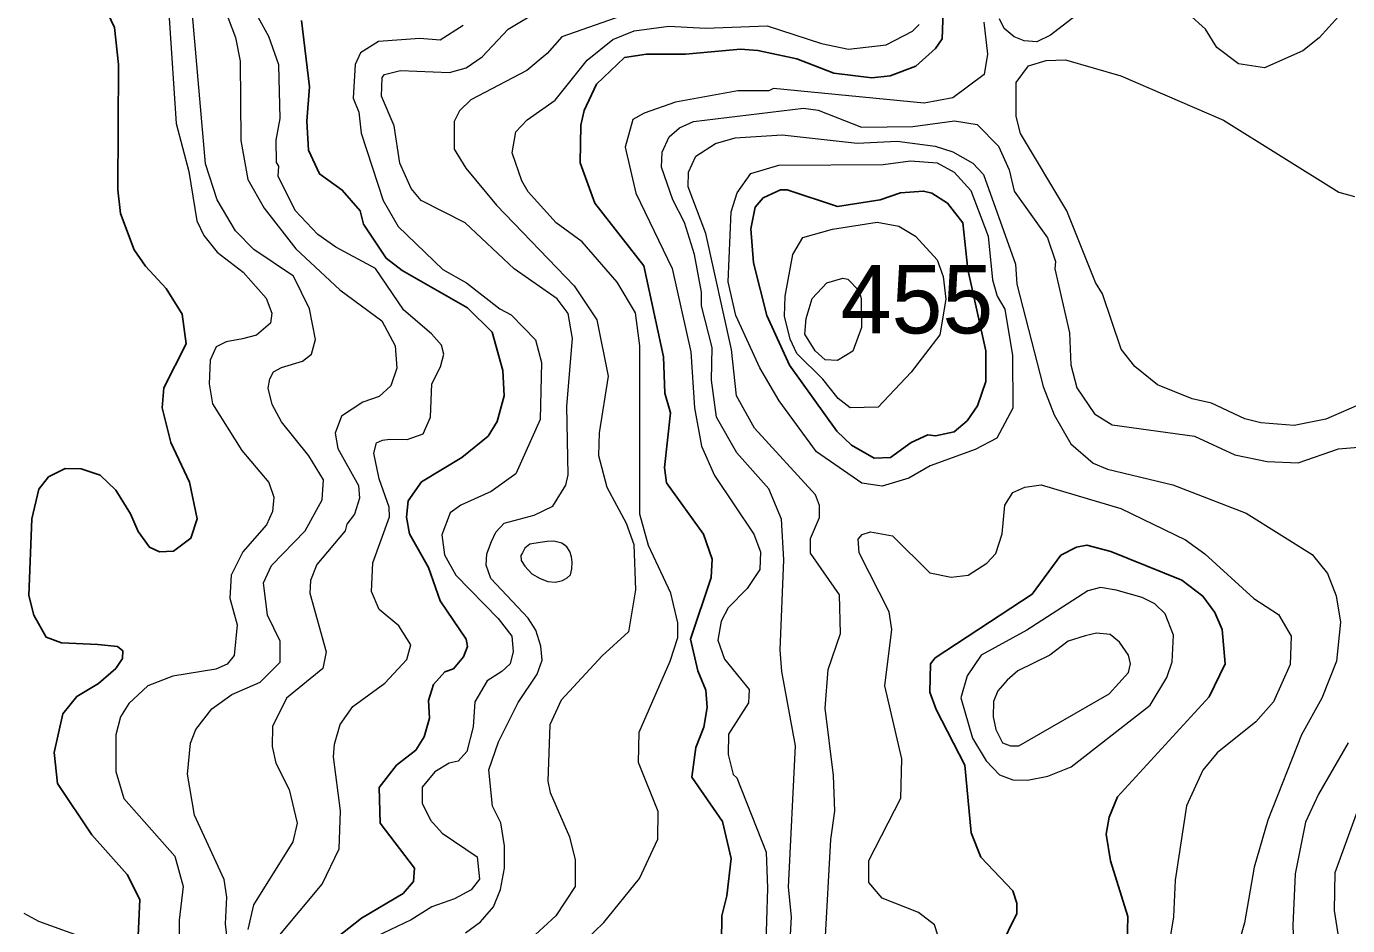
# Model space of a CAD drawing. Extents: x 673.6 to 698.9, y 7012 to 7040.1.
# Drawn here: x 675.127 to 676.673, y 7034.12 to 7035.172 of the extents above; entities that cross this region are included whole.
import ezdxf

# ---------------------------------------------------------------- set-up
doc = ezdxf.new("R2010")
doc.units = 0
doc.header["$LTSCALE"] = 0.032
doc.layers.add('1', color=7, linetype='Continuous', lineweight=25)
doc.layers.add('2', color=7, linetype='Continuous', lineweight=13)
doc.layers.add('21', color=7, linetype='Continuous')

msp = doc.modelspace()

# ---------------------------------------------------------------- linework, layer by layer
at = {"layer": '1'}
for points in [[(675.2098, 7035.2137), (675.23, 7035.1709), (675.2348, 7035.1278), (675.234, 7034.981), (675.237, 7034.9532), (675.2531, 7034.9106), (675.2661, 7034.8916), (675.2905, 7034.8655), (675.309, 7034.8356), (675.3137, 7034.8007), (675.2875, 7034.7494), (675.2859, 7034.726), (675.2959, 7034.6853), (675.3179, 7034.639), (675.3268, 7034.5959), (675.3192, 7034.5733), (675.2989, 7034.5581)], [(675.484, 7034.1012), (675.5189, 7034.1288), (675.5676, 7034.1578), (675.5799, 7034.1718), (675.5809, 7034.1874), (675.5408, 7034.2401), (675.5396, 7034.2815), (675.56, 7034.3077), (675.5824, 7034.3255), (675.5925, 7034.341), (675.5987, 7034.3629), (675.5974, 7034.3833), (675.6032, 7034.4021), (675.6165, 7034.4169), (675.6266, 7034.4206), (675.6383, 7034.4347), (675.6431, 7034.4468), (675.6415, 7034.4552), (675.6111, 7034.5), (675.5972, 7034.539), (675.5751, 7034.5785), (675.5718, 7034.5979), (675.5734, 7034.617), (675.5891, 7034.6393), (675.6364, 7034.6678), (675.6673, 7034.6929), (675.6778, 7034.71), (675.6858, 7034.74), (675.6842, 7034.7695), (675.6717, 7034.8146), (675.6432, 7034.8431), (675.5666, 7034.8867), (675.5478, 7034.9009), (675.5213, 7034.9409), (675.5174, 7034.9565), (675.4964, 7034.9808), (675.4697, 7034.9996), (675.4568, 7035.0276), (675.4552, 7035.0613), (675.4583, 7035.1015), (675.4486, 7035.1791)], [(676.1996, 7035.1899), (676.1985, 7035.1576), (676.1906, 7035.1464), (676.1675, 7035.1258), (676.1375, 7035.1144), (676.1162, 7035.1119), (676.0718, 7035.1175), (676.0284, 7035.1341), (675.9826, 7035.144), (675.9625, 7035.1454), (675.8981, 7035.1398), (675.8524, 7035.1397), (675.8266, 7035.1358), (675.794, 7035.1046), (675.7794, 7035.0737), (675.7756, 7035.0567), (675.7748, 7035.0124), (675.7921, 7034.9654), (675.8493, 7034.8919), (675.8725, 7034.7856), (675.8741, 7034.7432), (675.8806, 7034.7202), (675.8734, 7034.6561), (675.8757, 7034.6383), (675.919, 7034.5779), (675.9292, 7034.5489), (675.9283, 7034.5272), (675.9038, 7034.4554), (675.9126, 7034.4183), (675.9218, 7034.3956), (675.9235, 7034.3751), (675.9194, 7034.3522), (675.91, 7034.3286), (675.9055, 7034.2937), (675.9415, 7034.2417), (675.9514, 7034.1984)], [(675.2317, 7034.6296), (675.2132, 7034.6471), (675.1909, 7034.6546), (675.1722, 7034.6549), (675.1528, 7034.645), (675.1413, 7034.6309), (675.1333, 7034.5961), (675.1297, 7034.5063), (675.1355, 7034.4832), (675.1501, 7034.4574), (675.1679, 7034.4511), (675.2106, 7034.4489), (675.2333, 7034.4467), (675.2397, 7034.4416), (675.2395, 7034.4327), (675.2317, 7034.421), (675.2113, 7034.4032), (675.1859, 7034.3881), (675.1696, 7034.368), (675.1593, 7034.3225), (675.1632, 7034.2865), (675.2034, 7034.2261), (675.2447, 7034.1799), (675.2595, 7034.1508), (675.2578, 7034.108)], [(675.2989, 7034.5581), (675.2826, 7034.5575), (675.2711, 7034.5629), (675.2575, 7034.5814), (675.2486, 7034.6017), (675.2317, 7034.6296)], [(676.4149, 7034.0981), (676.4155, 7034.1307), (676.3953, 7034.1957), (676.3903, 7034.2272), (676.3937, 7034.2469), (676.4036, 7034.2707), (676.5107, 7034.3878), (676.5296, 7034.4265), (676.5259, 7034.4664), (676.5175, 7034.4865), (676.5033, 7034.5056), (676.479, 7034.5242), (676.3956, 7034.5578), (676.3677, 7034.5652), (676.3557, 7034.5628), (676.3374, 7034.5536), (676.3039, 7034.5079), (676.1901, 7034.4332), (676.1847, 7034.4265), (676.184, 7034.3932), (676.1913, 7034.3731), (676.2249, 7034.3077), (676.2325, 7034.2285), (676.2437, 7034.2003), (676.2812, 7034.1608), (676.2858, 7034.1462), (676.2857, 7034.1344), (676.2659, 7034.0937)], [(675.9514, 7034.1984), (675.9466, 7034.1548), (675.9408, 7034.1314), (675.9402, 7034.1008), (675.9547, 7034.023), (675.9571, 7033.9896)]]:
    msp.add_lwpolyline(points, dxfattribs=at)
msp.add_lwpolyline([(676.2495, 7034.7926), (676.2495, 7034.7568), (676.2397, 7034.7283), (676.2276, 7034.7106), (676.2125, 7034.6978), (676.1905, 7034.6932), (676.1815, 7034.6942), (676.1622, 7034.6855), (676.1381, 7034.6677), (676.119, 7034.667), (676.0925, 7034.6823), (676.0753, 7034.6986), (676.0196, 7034.776), (675.9934, 7034.8341), (675.9778, 7034.8954), (675.9745, 7034.9355), (675.9796, 7034.9609), (675.989, 7034.9718), (676.0092, 7034.9811), (676.0171, 7034.9809), (676.0759, 7034.9615), (676.1258, 7034.9693), (676.1497, 7034.9774), (676.1767, 7034.9795), (676.1865, 7034.977), (676.2045, 7034.9655), (676.2225, 7034.9423), (676.2283, 7034.8876)], close=True, dxfattribs=at)
at = {"layer": '2'}
for points in [[(675.3458, 7035.2276), (675.3717, 7035.1593), (675.3771, 7035.1316), (675.3779, 7035.0388), (675.3859, 7034.9929), (675.405, 7034.9594), (675.442, 7034.9121), (675.4935, 7034.8639), (675.5427, 7034.8278), (675.5582, 7034.7983), (675.5604, 7034.7724), (675.5532, 7034.7517), (675.5398, 7034.739), (675.5205, 7034.7327), (675.4954, 7034.7162), (675.4882, 7034.6964), (675.4913, 7034.6783), (675.5156, 7034.6351), (675.5166, 7034.6201), (675.5107, 7034.6016), (675.502, 7034.5899), (675.4999, 7034.5819), (675.4669, 7034.5427), (675.4592, 7034.5239), (675.4585, 7034.5089), (675.4777, 7034.4405), (675.4739, 7034.4209), (675.4313, 7034.3861), (675.4148, 7034.353), (675.4144, 7034.3298), (675.4186, 7034.31), (675.4345, 7034.2794), (675.4436, 7034.2399), (675.4386, 7034.2182), (675.3926, 7034.1442), (675.3858, 7034.1156)], [(676.3947, 7035.2157), (676.3251, 7035.1619), (676.309, 7035.1543), (676.2944, 7035.1554), (676.2825, 7035.1602), (676.2709, 7035.1697), (676.2654, 7035.1812)], [(675.6405, 7034.1116), (675.6582, 7034.1245), (675.6733, 7034.1421), (675.6818, 7034.1625), (675.6862, 7034.1874), (675.6862, 7034.2136), (675.6819, 7034.2402), (675.6721, 7034.26), (675.668, 7034.3025), (675.6794, 7034.3351), (675.7023, 7034.381), (675.7246, 7034.4143), (675.7302, 7034.4306), (675.7287, 7034.447), (675.7229, 7034.4658), (675.7139, 7034.4799), (675.6704, 7034.5261), (675.665, 7034.5419), (675.6655, 7034.5551), (675.6709, 7034.5697), (675.6761, 7034.5805), (675.6861, 7034.5908), (675.7209, 7034.6002), (675.7428, 7034.6108), (675.758, 7034.6353), (675.7608, 7034.6476), (675.7592, 7034.7277), (675.7658, 7034.807), (675.7609, 7034.8363), (675.7478, 7034.8535), (675.6976, 7034.8884), (675.6403, 7034.9423), (675.5888, 7034.9686), (675.577, 7034.9826), (675.5637, 7035.0121), (675.5571, 7035.056), (675.5425, 7035.0907), (675.5431, 7035.1125), (675.5458, 7035.1159), (675.5646, 7035.1207), (675.6218, 7035.1184), (675.6416, 7035.1238), (675.66, 7035.1368), (675.6907, 7035.1691), (675.7283, 7035.1915)], [(675.8393, 7035.1902), (675.7535, 7035.1602), (675.7363, 7035.1407), (675.7126, 7035.1208), (675.6469, 7035.0864), (675.6337, 7035.0734), (675.6275, 7035.061), (675.6273, 7035.0287), (675.6411, 7035.0065), (675.6769, 7034.9631), (675.7678, 7034.8688), (675.7942, 7034.8287), (675.8075, 7034.7629), (675.797, 7034.6968), (675.7962, 7034.6702), (675.8059, 7034.6331), (675.8285, 7034.5909), (675.8378, 7034.5661), (675.8397, 7034.5131), (675.8315, 7034.4639), (675.8005, 7034.4357), (675.7528, 7034.384), (675.7395, 7034.3549), (675.737, 7034.2889), (675.7396, 7034.2759), (675.7623, 7034.2238), (675.769, 7034.1972), (675.769, 7034.1658), (675.7463, 7034.1317), (675.7177, 7034.1049)], [(676.6623, 7035.184), (676.6395, 7035.1589), (676.6203, 7035.1435), (676.5754, 7035.1237), (676.545, 7035.1285), (676.5199, 7035.1477), (676.5067, 7035.1688), (676.4669, 7035.2052)], [(675.2939, 7035.1819), (675.3023, 7035.0585), (675.317, 7035.0025), (675.3262, 7034.9447), (675.3345, 7034.9276), (675.3499, 7034.908), (675.3806, 7034.8848), (675.4075, 7034.8544), (675.4139, 7034.8365), (675.4125, 7034.8249), (675.396, 7034.811), (675.3797, 7034.8068), (675.3606, 7034.8031), (675.3489, 7034.7972), (675.3418, 7034.7818), (675.3409, 7034.754), (675.3446, 7034.7306), (675.3791, 7034.6761), (675.4107, 7034.6384), (675.4163, 7034.6212), (675.4148, 7034.6048), (675.408, 7034.5889), (675.3801, 7034.5576), (675.3666, 7034.5303), (675.3648, 7034.5032), (675.3736, 7034.4719), (675.3699, 7034.436), (675.3616, 7034.426), (675.3487, 7034.42), (675.2984, 7034.4119), (675.2688, 7034.4006), (675.2468, 7034.3798), (675.2368, 7034.3643), (675.2315, 7034.3431), (675.2316, 7034.3003), (675.241, 7034.2689), (675.3004, 7034.2012), (675.3104, 7034.1657), (675.3056, 7034.1265), (675.3055, 7034.0965)], [(675.3628, 7034.095), (675.3597, 7034.1221), (675.3614, 7034.1533), (675.3581, 7034.1742), (675.3237, 7034.2492), (675.3154, 7034.2974), (675.3188, 7034.3336), (675.3251, 7034.3497), (675.3439, 7034.3736), (675.3671, 7034.3906), (675.4003, 7034.405), (675.4237, 7034.4284), (675.4238, 7034.4527), (675.409, 7034.4834), (675.4042, 7034.5212), (675.4138, 7034.5415), (675.4529, 7034.582), (675.4731, 7034.6183), (675.4747, 7034.6416), (675.4574, 7034.6696), (675.4254, 7034.7095), (675.4146, 7034.7298), (675.4097, 7034.749), (675.4119, 7034.7599), (675.4162, 7034.768), (675.4254, 7034.773), (675.4501, 7034.7807), (675.4603, 7034.7886), (675.465, 7034.8057), (675.4583, 7034.8417), (675.4395, 7034.88), (675.3931, 7034.911), (675.3717, 7034.9329), (675.3501, 7034.9693), (675.3365, 7035.0115), (675.3212, 7035.1859)], [(675.5722, 7034.4313), (675.5766, 7034.4486), (675.5626, 7034.4707), (675.5396, 7034.4899), (675.5308, 7034.5112), (675.5324, 7034.5444), (675.5519, 7034.5983), (675.5512, 7034.6097), (675.5397, 7034.643), (675.5333, 7034.673), (675.5366, 7034.6849), (675.5436, 7034.6882), (675.552, 7034.6894), (675.5725, 7034.6888), (675.591, 7034.6953), (675.5998, 7034.7151), (675.6013, 7034.754), (675.6116, 7034.7738), (675.6153, 7034.7888), (675.6126, 7034.7994), (675.6007, 7034.8126), (675.5684, 7034.8401), (675.5355, 7034.889), (675.4891, 7034.914), (675.468, 7034.9288), (675.4412, 7034.9568), (675.4215, 7034.9971), (675.4222, 7035.0087), (675.4197, 7035.0129), (675.419, 7035.0391), (675.4239, 7035.0645), (675.4222, 7035.1274), (675.4107, 7035.1603), (675.3984, 7035.1821)], [(675.7235, 7034.0474), (675.8025, 7034.1238), (675.8442, 7034.1752), (675.8658, 7034.2214), (675.866, 7034.2534), (675.843, 7034.311), (675.8437, 7034.3464), (675.8803, 7034.4295), (675.889, 7034.4573), (675.889, 7034.4745), (675.8808, 7034.5091), (675.8549, 7034.5648), (675.8447, 7034.6016), (675.8447, 7034.7986), (675.8396, 7034.8369), (675.8182, 7034.8728), (675.7772, 7034.9203), (675.7468, 7034.9425), (675.7141, 7034.9788), (675.7064, 7034.9914), (675.6954, 7035.0244), (675.6995, 7035.0489), (675.7129, 7035.0629), (675.7454, 7035.0859), (675.7832, 7035.1326), (675.8131, 7035.1569), (675.8382, 7035.1672), (675.8784, 7035.1726), (675.9214, 7035.1702), (675.9938, 7035.1727), (676.0571, 7035.1524), (676.0889, 7035.1456), (676.1329, 7035.1507), (676.1639, 7035.1667), (676.1716, 7035.1746)], [(676.2472, 7035.1771), (676.2514, 7035.1399), (676.2474, 7035.1158), (676.2111, 7035.0887), (676.1774, 7035.0823), (676.001, 7035.0996), (675.9956, 7035.097), (675.9593, 7035.097), (675.8863, 7035.0837), (675.8496, 7035.0707), (675.8365, 7035.0631), (675.8274, 7035.0308), (675.84, 7034.9771), (675.8824, 7034.8891), (675.9044, 7034.7913), (675.9086, 7034.7259), (675.9167, 7034.6811), (675.9322, 7034.6466), (675.9779, 7034.5782), (675.9859, 7034.5575), (675.9852, 7034.5368), (675.9701, 7034.5144), (675.9481, 7034.4919), (675.94, 7034.4763), (675.936, 7034.454), (675.9439, 7034.4317), (675.9727, 7034.3964), (675.9718, 7034.3808), (675.9485, 7034.3441), (675.9482, 7034.3201), (675.9539, 7034.2968), (675.958, 7034.293), (675.9924, 7034.2061), (675.9942, 7034.164), (675.9917, 7034.0875)], [(675.6381, 7035.1732), (675.611, 7035.1563), (675.5874, 7035.1579)], [(675.5874, 7035.1579), (675.5389, 7035.1545), (675.5178, 7035.1414), (675.5116, 7035.1277), (675.5094, 7035.0883), (675.5159, 7035.072)], [(676.6921, 7034.732), (676.6473, 7034.7127), (676.6103, 7034.7054), (676.5714, 7034.7083), (676.5524, 7034.7132), (676.5135, 7034.7313), (676.4909, 7034.7366), (676.4504, 7034.7529), (676.4238, 7034.7743), (676.408, 7034.7945), (676.3861, 7034.8595), (676.378, 7034.8727), (676.3442, 7034.9565), (676.2902, 7035.047), (676.2851, 7035.0667), (676.2851, 7035.1065), (676.2994, 7035.1259), (676.32, 7035.1324), (676.3426, 7035.1331), (676.4076, 7035.1145), (676.5276, 7035.0627), (676.6625, 7034.9782), (676.6808, 7034.973)], [(675.5159, 7035.072), (675.5187, 7035.0474), (675.5444, 7034.9686), (675.5619, 7034.9381), (675.614, 7034.8879), (675.6418, 7034.8722), (675.681, 7034.8417), (675.6942, 7034.8348), (675.7227, 7034.8053), (675.7295, 7034.779), (675.728, 7034.7124), (675.6994, 7034.6487), (675.6707, 7034.628), (675.6353, 7034.6119), (675.6229, 7034.6032), (675.613, 7034.5775), (675.6162, 7034.5541), (675.6295, 7034.5302), (675.6789, 7034.4795), (675.6949, 7034.4588), (675.6965, 7034.4409), (675.6929, 7034.4262), (675.6833, 7034.4175), (675.6661, 7034.4066), (675.6517, 7034.382), (675.6497, 7034.3527), (675.6424, 7034.3238), (675.6321, 7034.3126), (675.6216, 7034.3101), (675.6047, 7034.2999), (675.5899, 7034.2822), (675.5899, 7034.2633), (675.5996, 7034.2435), (675.6135, 7034.2283), (675.6545, 7034.2006), (675.6571, 7034.1744), (675.6473, 7034.1621), (675.6279, 7034.1513), (675.6011, 7034.142), (675.577, 7034.1267), (675.5281, 7034.1035)], [(676.0205, 7034.102), (676.0221, 7034.1305), (676.0188, 7034.1651), (676.027, 7034.3303), (676.0107, 7034.4175), (676.009, 7034.4426), (676.013, 7034.5482), (676.0106, 7034.5958), (675.9956, 7034.6313), (675.9581, 7034.6732), (675.9342, 7034.715), (675.9285, 7034.7581), (675.9293, 7034.7964), (675.9169, 7034.8451), (675.9168, 7034.8612), (675.9087, 7034.9055), (675.8968, 7034.9428), (675.8834, 7034.9693), (675.8701, 7035.0074), (675.8709, 7035.0252), (675.8789, 7035.0432), (675.8912, 7035.0537), (675.9073, 7035.0608), (676.036, 7035.0765), (676.0532, 7035.0742), (676.1041, 7035.0543), (676.1641, 7035.0552), (676.2128, 7035.0617), (676.2394, 7035.0573), (676.2644, 7035.0321), (676.2767, 7035.0043), (676.2828, 7034.9796), (676.3215, 7034.9247), (676.331, 7034.8973), (676.3304, 7034.8884), (676.3475, 7034.8135), (676.3491, 7034.7761), (676.3561, 7034.7495), (676.3767, 7034.7187), (676.3972, 7034.7059), (676.4938, 7034.6927), (676.5409, 7034.6709), (676.5787, 7034.663), (676.6151, 7034.6614), (676.6621, 7034.6781), (676.6901, 7034.6803)], [(676.0616, 7034.1007), (676.0682, 7034.221), (676.073, 7034.254), (676.0714, 7034.2958), (676.0616, 7034.3744), (676.065, 7034.4199), (676.0796, 7034.4619), (676.0781, 7034.5071), (676.0442, 7034.5558), (676.0443, 7034.5731), (676.0549, 7034.5977), (676.0549, 7034.6118), (676.0502, 7034.624), (675.979, 7034.702), (675.9579, 7034.7401), (675.9521, 7034.7941), (675.9219, 7034.9299), (675.9014, 7034.9845), (675.9015, 7035.0016), (675.9103, 7035.0204), (675.9331, 7035.0353), (675.9564, 7035.0419), (676.0114, 7035.0452), (676.099, 7035.0355), (676.1458, 7035.0378), (676.1901, 7035.0321), (676.2111, 7035.0255), (676.2344, 7035.0121), (676.2468, 7034.999), (676.2842, 7034.894), (676.2859, 7034.8707), (676.3165, 7034.7507), (676.3296, 7034.7179), (676.3488, 7034.6839), (676.3753, 7034.6613), (676.3919, 7034.6542), (676.4683, 7034.6358), (676.554, 7034.6027), (676.6312, 7034.5543), (676.6492, 7034.532), (676.6594, 7034.5061), (676.6647, 7034.4753), (676.6599, 7034.4293), (676.6425, 7034.3862), (676.6188, 7034.3434), (676.5793, 7034.2436), (676.5635, 7034.1883), (676.5521, 7034.1233), (676.5439, 7034.0949)], [(676.1972, 7034.0968), (676.1894, 7034.1209), (676.1708, 7034.1355), (676.1283, 7034.1522), (676.1128, 7034.1706), (676.1128, 7034.1963), (676.1502, 7034.2692), (676.1511, 7034.3152), (676.1314, 7034.4007), (676.1396, 7034.4664), (676.1364, 7034.4874), (676.1013, 7034.5564), (676.1002, 7034.5722), (676.1047, 7034.5778), (676.1144, 7034.5808), (676.1404, 7034.576), (676.184, 7034.533), (676.2091, 7034.5276), (676.2288, 7034.5301), (676.2507, 7034.5443), (676.2614, 7034.5554), (676.2686, 7034.5786), (676.2718, 7034.6122), (676.2811, 7034.6269), (676.2951, 7034.6331), (676.3143, 7034.636), (676.4076, 7034.6083), (676.4833, 7034.5714), (676.5056, 7034.5552), (676.5633, 7034.5029), (676.5921, 7034.4841), (676.6069, 7034.4588), (676.6055, 7034.4257), (676.5862, 7034.382), (676.5655, 7034.3586), (676.5204, 7034.3224), (676.5035, 7034.3021), (676.4842, 7034.2603), (676.4709, 7034.1732), (676.4692, 7034.1302), (676.4616, 7034.0851)], [(675.4863, 7034.3176), (675.4872, 7034.3323), (675.4939, 7034.3553), (675.5088, 7034.3766), (675.5461, 7034.4039), (675.5722, 7034.4313)], [(676.6736, 7034.3341), (676.6388, 7034.2737), (676.6236, 7034.2412), (676.6114, 7034.1807), (676.6088, 7034.1203), (676.6106, 7034.0687)], [(675.4214, 7034.1068), (675.4731, 7034.1687), (675.4928, 7034.21), (675.4945, 7034.2543), (675.4863, 7034.3176)], [(676.6711, 7034.0508), (676.6574, 7034.1377), (676.6582, 7034.1824), (676.6862, 7034.2596)], [(675.2148, 7034.0533), (675.2178, 7034.0789), (675.2008, 7034.0998), (675.1879, 7034.108), (675.1415, 7034.1247), (675.1241, 7034.1341)]]:
    msp.add_lwpolyline(points, dxfattribs=at)
for points in [[(676.1293, 7035.0108), (676.1614, 7035.0149), (676.1927, 7035.0124), (676.2126, 7035.0018), (676.232, 7034.9801), (676.2523, 7034.9266), (676.2572, 7034.8756), (676.2628, 7034.8566), (676.2719, 7034.8414), (676.2809, 7034.7871), (676.281, 7034.7255), (676.2623, 7034.6906), (676.2371, 7034.677), (676.1845, 7034.658), (676.1593, 7034.6435), (676.1284, 7034.6344), (676.1043, 7034.6377), (676.0512, 7034.6744), (676.0078, 7034.734), (675.985, 7034.7727), (675.957, 7034.8339), (675.9482, 7034.8732), (675.9515, 7034.9551), (675.9585, 7034.9774), (675.9746, 7035.0001), (676.0073, 7035.0099)], [(676.1955, 7034.8113), (676.1622, 7034.7675), (676.1235, 7034.7267), (676.0908, 7034.7259), (676.0767, 7034.7368), (676.0587, 7034.7595), (676.0284, 7034.7894), (676.0206, 7034.8063), (676.014, 7034.8333), (676.0146, 7034.8566), (676.0237, 7034.9052), (676.0353, 7034.9251), (676.0702, 7034.9348), (676.1223, 7034.9433), (676.1477, 7034.9385), (676.1673, 7034.9269), (676.1926, 7034.8991), (676.1996, 7034.8797), (676.2029, 7034.853)], [(676.1038, 7034.8538), (676.1042, 7034.8201), (676.0939, 7034.7923), (676.0758, 7034.7812), (676.0616, 7034.7822), (676.0498, 7034.7927), (676.0378, 7034.8122), (676.0391, 7034.8305), (676.0464, 7034.8539), (676.0636, 7034.872), (676.0823, 7034.8775), (676.0879, 7034.8765), (676.101, 7034.8632)], [(675.7053, 7034.5533), (675.7057, 7034.5474), (675.7101, 7034.5407), (675.7181, 7034.5317), (675.7281, 7034.5261), (675.7369, 7034.5229), (675.7461, 7034.5221), (675.7543, 7034.5238), (675.7597, 7034.5271), (675.7635, 7034.5307), (675.7651, 7034.5376), (675.7653, 7034.5453), (675.7647, 7034.5514), (675.7626, 7034.5577), (675.7591, 7034.5633), (675.7532, 7034.5677), (675.7442, 7034.5698), (675.7361, 7034.5696), (675.7279, 7034.5685), (675.7158, 7034.5664), (675.7101, 7034.5616), (675.7072, 7034.5562)], [(676.4419, 7034.378), (676.4615, 7034.4105), (676.4676, 7034.4288), (676.4691, 7034.4601), (676.4592, 7034.4848), (676.4474, 7034.4965), (676.4323, 7034.5039), (676.4019, 7034.5126), (676.3836, 7034.5155), (676.369, 7034.5119), (676.2973, 7034.4656), (676.2442, 7034.4364), (676.2276, 7034.4125), (676.2201, 7034.3865), (676.2339, 7034.3393), (676.2501, 7034.3129), (676.2657, 7034.2963), (676.2813, 7034.2908), (676.2982, 7034.2901), (676.3222, 7034.2948), (676.3494, 7034.3058)], [(676.3937, 7034.3912), (676.4166, 7034.4161), (676.4188, 7034.4262), (676.4163, 7034.4366), (676.4058, 7034.4519), (676.3951, 7034.4607), (676.3792, 7034.4621), (676.3656, 7034.4593), (676.346, 7034.4527), (676.3243, 7034.4365), (676.2868, 7034.4182), (676.2746, 7034.4072), (676.2636, 7034.3948), (676.2585, 7034.3823), (676.2581, 7034.3642), (676.2614, 7034.3494), (676.2692, 7034.3341), (676.2783, 7034.3304), (676.288, 7034.3304)]]:
    msp.add_lwpolyline(points, close=True, dxfattribs=at)

# ---------------------------------------------------------------- texts
at = {"layer": '21'}
msp.add_text('455', height=0.08, dxfattribs=at).set_placement((676.0797, 7034.813))

doc.saveas('drawing.dxf')
